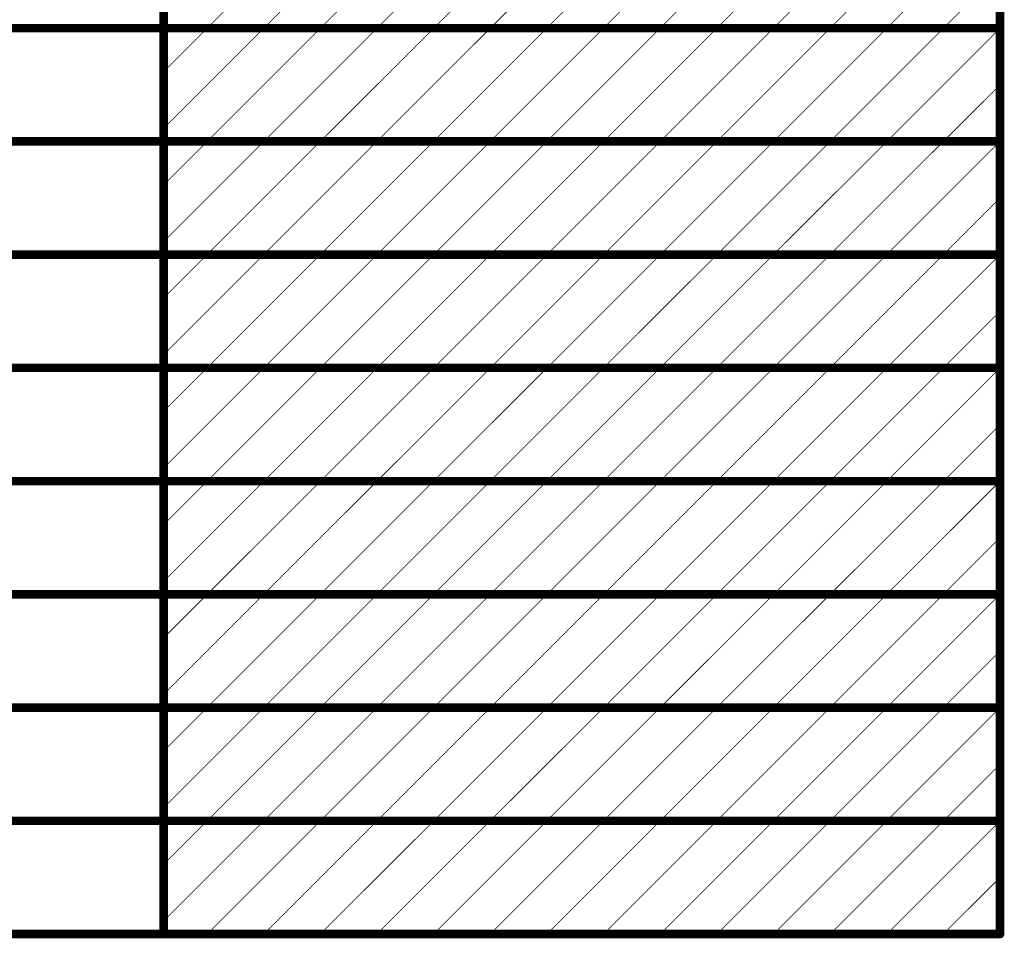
# Model space of a CAD drawing. Header units: millimetres. Extents: x 138 to 555, y 26 to 334.
# Tile 712 of 713: x 471 to 506, y 246 to 278. Entities that reach past the tile are written whole.
import ezdxf

# ---------------------------------------------------------------- set-up
doc = ezdxf.new("R2010")
doc.units = ezdxf.units.MM
doc.layers.add('DrillDrawing', color=1, linetype='Continuous')

msp = doc.modelspace()

# ---------------------------------------------------------------- linework, layer by layer
at = {"layer": 'DrillDrawing'}
for points, const_width in [([(475.942, 245.726), (475.942, 309.726)], 0.3), ([(505.479, 245.726), (505.479, 309.726)], 0.3), ([(477.479, 277.726), (481.479, 281.726)], 0.0254), ([(479.479, 277.726), (483.479, 281.726)], 0.0254), ([(481.479, 277.726), (485.479, 281.726)], 0.0254), ([(483.479, 277.726), (487.479, 281.726)], 0.0254), ([(485.479, 277.726), (489.479, 281.726)], 0.0254), ([(487.479, 277.726), (491.479, 281.726)], 0.0254), ([(489.479, 277.726), (493.479, 281.726)], 0.0254), ([(491.479, 277.726), (495.479, 281.726)], 0.0254), ([(493.479, 277.726), (497.479, 281.726)], 0.0254), ([(495.479, 277.726), (499.479, 281.726)], 0.0254), ([(497.479, 277.726), (501.479, 281.726)], 0.0254), ([(499.479, 277.726), (503.479, 281.726)], 0.0254), ([(501.479, 277.726), (505.479, 281.726)], 0.0254), ([(503.479, 277.726), (505.479, 279.726)], 0.0254), ([(459.782, 277.726), (475.942, 277.726)], 0.3), ([(475.942, 277.726), (505.479, 277.726)], 0.3), ([(475.942, 274.188), (479.479, 277.726)], 0.0254), ([(475.942, 276.188), (477.479, 277.726)], 0.0254), ([(477.479, 273.726), (481.479, 277.726)], 0.0254), ([(479.479, 273.726), (483.479, 277.726)], 0.0254), ([(481.479, 273.726), (485.479, 277.726)], 0.0254), ([(483.479, 273.726), (487.479, 277.726)], 0.0254), ([(485.479, 273.726), (489.479, 277.726)], 0.0254), ([(487.479, 273.726), (491.479, 277.726)], 0.0254), ([(489.479, 273.726), (493.479, 277.726)], 0.0254), ([(491.479, 273.726), (495.479, 277.726)], 0.0254), ([(493.479, 273.726), (497.479, 277.726)], 0.0254), ([(495.479, 273.726), (499.479, 277.726)], 0.0254), ([(497.479, 273.726), (501.479, 277.726)], 0.0254), ([(499.479, 273.726), (503.479, 277.726)], 0.0254), ([(501.479, 273.726), (505.479, 277.726)], 0.0254), ([(503.479, 273.726), (505.479, 275.726)], 0.0254), ([(459.782, 273.726), (475.942, 273.726)], 0.3), ([(475.942, 273.726), (505.479, 273.726)], 0.3), ([(475.942, 270.188), (479.479, 273.726)], 0.0254), ([(475.942, 272.188), (477.479, 273.726)], 0.0254), ([(477.479, 269.726), (481.479, 273.726)], 0.0254), ([(479.479, 269.726), (483.479, 273.726)], 0.0254), ([(481.479, 269.726), (485.479, 273.726)], 0.0254), ([(483.479, 269.726), (487.479, 273.726)], 0.0254), ([(485.479, 269.726), (489.479, 273.726)], 0.0254), ([(487.479, 269.726), (491.479, 273.726)], 0.0254), ([(489.479, 269.726), (493.479, 273.726)], 0.0254), ([(491.479, 269.726), (495.479, 273.726)], 0.0254), ([(493.479, 269.726), (497.479, 273.726)], 0.0254), ([(495.479, 269.726), (499.479, 273.726)], 0.0254), ([(497.479, 269.726), (501.479, 273.726)], 0.0254), ([(499.479, 269.726), (503.479, 273.726)], 0.0254), ([(501.479, 269.726), (505.479, 273.726)], 0.0254), ([(503.479, 269.726), (505.479, 271.726)], 0.0254), ([(459.782, 269.726), (475.942, 269.726)], 0.3), ([(475.942, 269.726), (505.479, 269.726)], 0.3), ([(475.942, 266.188), (479.479, 269.726)], 0.0254), ([(475.942, 268.188), (477.479, 269.726)], 0.0254), ([(477.479, 265.726), (481.479, 269.726)], 0.0254), ([(479.479, 265.726), (483.479, 269.726)], 0.0254), ([(481.479, 265.726), (485.479, 269.726)], 0.0254), ([(483.479, 265.726), (487.479, 269.726)], 0.0254), ([(485.479, 265.726), (489.479, 269.726)], 0.0254), ([(487.479, 265.726), (491.479, 269.726)], 0.0254), ([(489.479, 265.726), (493.479, 269.726)], 0.0254), ([(491.479, 265.726), (495.479, 269.726)], 0.0254), ([(493.479, 265.726), (497.479, 269.726)], 0.0254), ([(495.479, 265.726), (499.479, 269.726)], 0.0254), ([(497.479, 265.726), (501.479, 269.726)], 0.0254), ([(499.479, 265.726), (503.479, 269.726)], 0.0254), ([(501.479, 265.726), (505.479, 269.726)], 0.0254), ([(503.479, 265.726), (505.479, 267.726)], 0.0254), ([(459.782, 265.726), (475.942, 265.726)], 0.3), ([(475.942, 265.726), (505.479, 265.726)], 0.3), ([(475.942, 262.188), (479.479, 265.726)], 0.0254), ([(475.942, 264.188), (477.479, 265.726)], 0.0254), ([(477.479, 261.726), (481.479, 265.726)], 0.0254), ([(479.479, 261.726), (483.479, 265.726)], 0.0254), ([(481.479, 261.726), (485.479, 265.726)], 0.0254), ([(483.479, 261.726), (487.479, 265.726)], 0.0254), ([(485.479, 261.726), (489.479, 265.726)], 0.0254), ([(487.479, 261.726), (491.479, 265.726)], 0.0254), ([(489.479, 261.726), (493.479, 265.726)], 0.0254), ([(491.479, 261.726), (495.479, 265.726)], 0.0254), ([(493.479, 261.726), (497.479, 265.726)], 0.0254), ([(495.479, 261.726), (499.479, 265.726)], 0.0254), ([(497.479, 261.726), (501.479, 265.726)], 0.0254), ([(499.479, 261.726), (503.479, 265.726)], 0.0254), ([(501.479, 261.726), (505.479, 265.726)], 0.0254), ([(503.479, 261.726), (505.479, 263.726)], 0.0254), ([(459.782, 261.726), (475.942, 261.726)], 0.3), ([(475.942, 261.726), (505.479, 261.726)], 0.3), ([(475.942, 258.188), (479.479, 261.726)], 0.0254), ([(475.942, 260.188), (477.479, 261.726)], 0.0254), ([(477.479, 257.726), (481.479, 261.726)], 0.0254), ([(479.479, 257.726), (483.479, 261.726)], 0.0254), ([(481.479, 257.726), (485.479, 261.726)], 0.0254), ([(483.479, 257.726), (487.479, 261.726)], 0.0254), ([(485.479, 257.726), (489.479, 261.726)], 0.0254), ([(487.479, 257.726), (491.479, 261.726)], 0.0254), ([(489.479, 257.726), (493.479, 261.726)], 0.0254), ([(491.479, 257.726), (495.479, 261.726)], 0.0254), ([(493.479, 257.726), (497.479, 261.726)], 0.0254), ([(495.479, 257.726), (499.479, 261.726)], 0.0254), ([(497.479, 257.726), (501.479, 261.726)], 0.0254), ([(499.479, 257.726), (503.479, 261.726)], 0.0254), ([(501.479, 257.726), (505.479, 261.726)], 0.0254), ([(503.479, 257.726), (505.479, 259.726)], 0.0254), ([(459.782, 257.726), (475.942, 257.726)], 0.3), ([(475.942, 257.726), (505.479, 257.726)], 0.3), ([(475.942, 254.188), (479.479, 257.726)], 0.0254), ([(475.942, 256.188), (477.479, 257.726)], 0.0254), ([(477.479, 253.726), (481.479, 257.726)], 0.0254), ([(479.479, 253.726), (483.479, 257.726)], 0.0254), ([(481.479, 253.726), (485.479, 257.726)], 0.0254), ([(483.479, 253.726), (487.479, 257.726)], 0.0254), ([(485.479, 253.726), (489.479, 257.726)], 0.0254), ([(487.479, 253.726), (491.479, 257.726)], 0.0254), ([(489.479, 253.726), (493.479, 257.726)], 0.0254), ([(491.479, 253.726), (495.479, 257.726)], 0.0254), ([(493.479, 253.726), (497.479, 257.726)], 0.0254), ([(495.479, 253.726), (499.479, 257.726)], 0.0254), ([(497.479, 253.726), (501.479, 257.726)], 0.0254), ([(499.479, 253.726), (503.479, 257.726)], 0.0254), ([(501.479, 253.726), (505.479, 257.726)], 0.0254), ([(503.479, 253.726), (505.479, 255.726)], 0.0254), ([(459.782, 253.726), (475.942, 253.726)], 0.3), ([(475.942, 253.726), (505.479, 253.726)], 0.3), ([(475.942, 250.188), (479.479, 253.726)], 0.0254), ([(475.942, 252.188), (477.479, 253.726)], 0.0254), ([(477.479, 249.726), (481.479, 253.726)], 0.0254), ([(479.479, 249.726), (483.479, 253.726)], 0.0254), ([(481.479, 249.726), (485.479, 253.726)], 0.0254), ([(483.479, 249.726), (487.479, 253.726)], 0.0254), ([(485.479, 249.726), (489.479, 253.726)], 0.0254), ([(487.479, 249.726), (491.479, 253.726)], 0.0254), ([(489.479, 249.726), (493.479, 253.726)], 0.0254), ([(491.479, 249.726), (495.479, 253.726)], 0.0254), ([(493.479, 249.726), (497.479, 253.726)], 0.0254), ([(495.479, 249.726), (499.479, 253.726)], 0.0254), ([(497.479, 249.726), (501.479, 253.726)], 0.0254), ([(499.479, 249.726), (503.479, 253.726)], 0.0254), ([(501.479, 249.726), (505.479, 253.726)], 0.0254), ([(503.479, 249.726), (505.479, 251.726)], 0.0254), ([(459.782, 249.726), (475.942, 249.726)], 0.3), ([(475.942, 249.726), (505.479, 249.726)], 0.3), ([(475.942, 246.188), (479.479, 249.726)], 0.0254), ([(475.942, 248.188), (477.479, 249.726)], 0.0254), ([(477.479, 245.726), (481.479, 249.726)], 0.0254), ([(479.479, 245.726), (483.479, 249.726)], 0.0254), ([(481.479, 245.726), (485.479, 249.726)], 0.0254), ([(483.479, 245.726), (487.479, 249.726)], 0.0254), ([(485.479, 245.726), (489.479, 249.726)], 0.0254), ([(487.479, 245.726), (491.479, 249.726)], 0.0254), ([(489.479, 245.726), (493.479, 249.726)], 0.0254), ([(491.479, 245.726), (495.479, 249.726)], 0.0254), ([(493.479, 245.726), (497.479, 249.726)], 0.0254), ([(495.479, 245.726), (499.479, 249.726)], 0.0254), ([(497.479, 245.726), (501.479, 249.726)], 0.0254), ([(499.479, 245.726), (503.479, 249.726)], 0.0254), ([(501.479, 245.726), (505.479, 249.726)], 0.0254), ([(503.479, 245.726), (505.479, 247.726)], 0.0254), ([(459.782, 245.726), (475.942, 245.726)], 0.3), ([(475.942, 245.726), (505.479, 245.726)], 0.3)]:
    msp.add_lwpolyline(points, dxfattribs=dict(at, const_width=const_width))
for points, const_width in [([(475.867, 277.726, 1), (476.017, 277.726, 1)], 0.15), ([(475.867, 277.726, 1), (476.017, 277.726, 1)], 0.15), ([(505.404, 277.726, 1), (505.554, 277.726, 1)], 0.15), ([(477.473, 277.726, 1), (477.485, 277.726, 1)], 0.0127), ([(477.473, 277.726, 1), (477.485, 277.726, 1)], 0.0127), ([(479.473, 277.726, 1), (479.485, 277.726, 1)], 0.0127), ([(479.473, 277.726, 1), (479.485, 277.726, 1)], 0.0127), ([(481.473, 277.726, 1), (481.485, 277.726, 1)], 0.0127), ([(481.473, 277.726, 1), (481.485, 277.726, 1)], 0.0127), ([(483.473, 277.726, 1), (483.485, 277.726, 1)], 0.0127), ([(483.473, 277.726, 1), (483.485, 277.726, 1)], 0.0127), ([(485.473, 277.726, 1), (485.485, 277.726, 1)], 0.0127), ([(485.473, 277.726, 1), (485.485, 277.726, 1)], 0.0127), ([(487.473, 277.726, 1), (487.485, 277.726, 1)], 0.0127), ([(487.473, 277.726, 1), (487.485, 277.726, 1)], 0.0127), ([(489.473, 277.726, 1), (489.485, 277.726, 1)], 0.0127), ([(489.473, 277.726, 1), (489.485, 277.726, 1)], 0.0127), ([(491.473, 277.726, 1), (491.485, 277.726, 1)], 0.0127), ([(491.473, 277.726, 1), (491.485, 277.726, 1)], 0.0127), ([(493.473, 277.726, 1), (493.485, 277.726, 1)], 0.0127), ([(493.473, 277.726, 1), (493.485, 277.726, 1)], 0.0127), ([(495.473, 277.726, 1), (495.485, 277.726, 1)], 0.0127), ([(495.473, 277.726, 1), (495.485, 277.726, 1)], 0.0127), ([(497.473, 277.726, 1), (497.485, 277.726, 1)], 0.0127), ([(497.473, 277.726, 1), (497.485, 277.726, 1)], 0.0127), ([(499.473, 277.726, 1), (499.485, 277.726, 1)], 0.0127), ([(499.473, 277.726, 1), (499.485, 277.726, 1)], 0.0127), ([(501.473, 277.726, 1), (501.485, 277.726, 1)], 0.0127), ([(501.473, 277.726, 1), (501.485, 277.726, 1)], 0.0127), ([(503.473, 277.726, 1), (503.485, 277.726, 1)], 0.0127), ([(503.473, 277.726, 1), (503.485, 277.726, 1)], 0.0127), ([(505.473, 277.726, 1), (505.485, 277.726, 1)], 0.0127), ([(475.935, 276.188, 1), (475.948, 276.188, 1)], 0.0127), ([(505.473, 275.726, 1), (505.485, 275.726, 1)], 0.0127), ([(475.935, 274.188, 1), (475.948, 274.188, 1)], 0.0127), ([(475.867, 273.726, 1), (476.017, 273.726, 1)], 0.15), ([(475.867, 273.726, 1), (476.017, 273.726, 1)], 0.15), ([(477.473, 273.726, 1), (477.485, 273.726, 1)], 0.0127), ([(477.473, 273.726, 1), (477.485, 273.726, 1)], 0.0127), ([(479.473, 273.726, 1), (479.485, 273.726, 1)], 0.0127), ([(479.473, 273.726, 1), (479.485, 273.726, 1)], 0.0127), ([(481.473, 273.726, 1), (481.485, 273.726, 1)], 0.0127), ([(481.473, 273.726, 1), (481.485, 273.726, 1)], 0.0127), ([(483.473, 273.726, 1), (483.485, 273.726, 1)], 0.0127), ([(483.473, 273.726, 1), (483.485, 273.726, 1)], 0.0127), ([(485.473, 273.726, 1), (485.485, 273.726, 1)], 0.0127), ([(485.473, 273.726, 1), (485.485, 273.726, 1)], 0.0127), ([(487.473, 273.726, 1), (487.485, 273.726, 1)], 0.0127), ([(487.473, 273.726, 1), (487.485, 273.726, 1)], 0.0127), ([(489.473, 273.726, 1), (489.485, 273.726, 1)], 0.0127), ([(489.473, 273.726, 1), (489.485, 273.726, 1)], 0.0127), ([(491.473, 273.726, 1), (491.485, 273.726, 1)], 0.0127), ([(491.473, 273.726, 1), (491.485, 273.726, 1)], 0.0127), ([(493.473, 273.726, 1), (493.485, 273.726, 1)], 0.0127), ([(493.473, 273.726, 1), (493.485, 273.726, 1)], 0.0127), ([(495.473, 273.726, 1), (495.485, 273.726, 1)], 0.0127), ([(495.473, 273.726, 1), (495.485, 273.726, 1)], 0.0127), ([(497.473, 273.726, 1), (497.485, 273.726, 1)], 0.0127), ([(497.473, 273.726, 1), (497.485, 273.726, 1)], 0.0127), ([(499.473, 273.726, 1), (499.485, 273.726, 1)], 0.0127), ([(499.473, 273.726, 1), (499.485, 273.726, 1)], 0.0127), ([(501.473, 273.726, 1), (501.485, 273.726, 1)], 0.0127), ([(501.473, 273.726, 1), (501.485, 273.726, 1)], 0.0127), ([(503.473, 273.726, 1), (503.485, 273.726, 1)], 0.0127), ([(503.473, 273.726, 1), (503.485, 273.726, 1)], 0.0127), ([(505.404, 273.726, 1), (505.554, 273.726, 1)], 0.15), ([(505.473, 273.726, 1), (505.485, 273.726, 1)], 0.0127), ([(475.935, 272.188, 1), (475.948, 272.188, 1)], 0.0127), ([(505.473, 271.726, 1), (505.485, 271.726, 1)], 0.0127), ([(475.935, 270.188, 1), (475.948, 270.188, 1)], 0.0127), ([(475.867, 269.726, 1), (476.017, 269.726, 1)], 0.15), ([(475.867, 269.726, 1), (476.017, 269.726, 1)], 0.15), ([(505.404, 269.726, 1), (505.554, 269.726, 1)], 0.15), ([(477.473, 269.726, 1), (477.485, 269.726, 1)], 0.0127), ([(477.473, 269.726, 1), (477.485, 269.726, 1)], 0.0127), ([(479.473, 269.726, 1), (479.485, 269.726, 1)], 0.0127), ([(479.473, 269.726, 1), (479.485, 269.726, 1)], 0.0127), ([(481.473, 269.726, 1), (481.485, 269.726, 1)], 0.0127), ([(481.473, 269.726, 1), (481.485, 269.726, 1)], 0.0127), ([(483.473, 269.726, 1), (483.485, 269.726, 1)], 0.0127), ([(483.473, 269.726, 1), (483.485, 269.726, 1)], 0.0127), ([(485.473, 269.726, 1), (485.485, 269.726, 1)], 0.0127), ([(485.473, 269.726, 1), (485.485, 269.726, 1)], 0.0127), ([(487.473, 269.726, 1), (487.485, 269.726, 1)], 0.0127), ([(487.473, 269.726, 1), (487.485, 269.726, 1)], 0.0127), ([(489.473, 269.726, 1), (489.485, 269.726, 1)], 0.0127), ([(489.473, 269.726, 1), (489.485, 269.726, 1)], 0.0127), ([(491.473, 269.726, 1), (491.485, 269.726, 1)], 0.0127), ([(491.473, 269.726, 1), (491.485, 269.726, 1)], 0.0127), ([(493.473, 269.726, 1), (493.485, 269.726, 1)], 0.0127), ([(493.473, 269.726, 1), (493.485, 269.726, 1)], 0.0127), ([(495.473, 269.726, 1), (495.485, 269.726, 1)], 0.0127), ([(495.473, 269.726, 1), (495.485, 269.726, 1)], 0.0127), ([(497.473, 269.726, 1), (497.485, 269.726, 1)], 0.0127), ([(497.473, 269.726, 1), (497.485, 269.726, 1)], 0.0127), ([(499.473, 269.726, 1), (499.485, 269.726, 1)], 0.0127), ([(499.473, 269.726, 1), (499.485, 269.726, 1)], 0.0127), ([(501.473, 269.726, 1), (501.485, 269.726, 1)], 0.0127), ([(501.473, 269.726, 1), (501.485, 269.726, 1)], 0.0127), ([(503.473, 269.726, 1), (503.485, 269.726, 1)], 0.0127), ([(503.473, 269.726, 1), (503.485, 269.726, 1)], 0.0127), ([(505.473, 269.726, 1), (505.485, 269.726, 1)], 0.0127), ([(475.935, 268.188, 1), (475.948, 268.188, 1)], 0.0127), ([(505.473, 267.726, 1), (505.485, 267.726, 1)], 0.0127), ([(475.935, 266.188, 1), (475.948, 266.188, 1)], 0.0127), ([(475.867, 265.726, 1), (476.017, 265.726, 1)], 0.15), ([(475.867, 265.726, 1), (476.017, 265.726, 1)], 0.15), ([(477.473, 265.726, 1), (477.485, 265.726, 1)], 0.0127), ([(477.473, 265.726, 1), (477.485, 265.726, 1)], 0.0127), ([(479.473, 265.726, 1), (479.485, 265.726, 1)], 0.0127), ([(479.473, 265.726, 1), (479.485, 265.726, 1)], 0.0127), ([(481.473, 265.726, 1), (481.485, 265.726, 1)], 0.0127), ([(481.473, 265.726, 1), (481.485, 265.726, 1)], 0.0127), ([(483.473, 265.726, 1), (483.485, 265.726, 1)], 0.0127), ([(483.473, 265.726, 1), (483.485, 265.726, 1)], 0.0127), ([(485.473, 265.726, 1), (485.485, 265.726, 1)], 0.0127), ([(485.473, 265.726, 1), (485.485, 265.726, 1)], 0.0127), ([(487.473, 265.726, 1), (487.485, 265.726, 1)], 0.0127), ([(487.473, 265.726, 1), (487.485, 265.726, 1)], 0.0127), ([(489.473, 265.726, 1), (489.485, 265.726, 1)], 0.0127), ([(489.473, 265.726, 1), (489.485, 265.726, 1)], 0.0127), ([(491.473, 265.726, 1), (491.485, 265.726, 1)], 0.0127), ([(491.473, 265.726, 1), (491.485, 265.726, 1)], 0.0127), ([(493.473, 265.726, 1), (493.485, 265.726, 1)], 0.0127), ([(493.473, 265.726, 1), (493.485, 265.726, 1)], 0.0127), ([(495.473, 265.726, 1), (495.485, 265.726, 1)], 0.0127), ([(495.473, 265.726, 1), (495.485, 265.726, 1)], 0.0127), ([(497.473, 265.726, 1), (497.485, 265.726, 1)], 0.0127), ([(497.473, 265.726, 1), (497.485, 265.726, 1)], 0.0127), ([(499.473, 265.726, 1), (499.485, 265.726, 1)], 0.0127), ([(499.473, 265.726, 1), (499.485, 265.726, 1)], 0.0127), ([(501.473, 265.726, 1), (501.485, 265.726, 1)], 0.0127), ([(501.473, 265.726, 1), (501.485, 265.726, 1)], 0.0127), ([(503.473, 265.726, 1), (503.485, 265.726, 1)], 0.0127), ([(503.473, 265.726, 1), (503.485, 265.726, 1)], 0.0127), ([(505.404, 265.726, 1), (505.554, 265.726, 1)], 0.15), ([(505.473, 265.726, 1), (505.485, 265.726, 1)], 0.0127), ([(475.935, 264.188, 1), (475.948, 264.188, 1)], 0.0127), ([(505.473, 263.726, 1), (505.485, 263.726, 1)], 0.0127), ([(475.935, 262.188, 1), (475.948, 262.188, 1)], 0.0127), ([(475.867, 261.726, 1), (476.017, 261.726, 1)], 0.15), ([(475.867, 261.726, 1), (476.017, 261.726, 1)], 0.15), ([(505.404, 261.726, 1), (505.554, 261.726, 1)], 0.15), ([(477.473, 261.726, 1), (477.485, 261.726, 1)], 0.0127), ([(477.473, 261.726, 1), (477.485, 261.726, 1)], 0.0127), ([(479.473, 261.726, 1), (479.485, 261.726, 1)], 0.0127), ([(479.473, 261.726, 1), (479.485, 261.726, 1)], 0.0127), ([(481.473, 261.726, 1), (481.485, 261.726, 1)], 0.0127), ([(481.473, 261.726, 1), (481.485, 261.726, 1)], 0.0127), ([(483.473, 261.726, 1), (483.485, 261.726, 1)], 0.0127), ([(483.473, 261.726, 1), (483.485, 261.726, 1)], 0.0127), ([(485.473, 261.726, 1), (485.485, 261.726, 1)], 0.0127), ([(485.473, 261.726, 1), (485.485, 261.726, 1)], 0.0127), ([(487.473, 261.726, 1), (487.485, 261.726, 1)], 0.0127), ([(487.473, 261.726, 1), (487.485, 261.726, 1)], 0.0127), ([(489.473, 261.726, 1), (489.485, 261.726, 1)], 0.0127), ([(489.473, 261.726, 1), (489.485, 261.726, 1)], 0.0127), ([(491.473, 261.726, 1), (491.485, 261.726, 1)], 0.0127), ([(491.473, 261.726, 1), (491.485, 261.726, 1)], 0.0127), ([(493.473, 261.726, 1), (493.485, 261.726, 1)], 0.0127), ([(493.473, 261.726, 1), (493.485, 261.726, 1)], 0.0127), ([(495.473, 261.726, 1), (495.485, 261.726, 1)], 0.0127), ([(495.473, 261.726, 1), (495.485, 261.726, 1)], 0.0127), ([(497.473, 261.726, 1), (497.485, 261.726, 1)], 0.0127), ([(497.473, 261.726, 1), (497.485, 261.726, 1)], 0.0127), ([(499.473, 261.726, 1), (499.485, 261.726, 1)], 0.0127), ([(499.473, 261.726, 1), (499.485, 261.726, 1)], 0.0127), ([(501.473, 261.726, 1), (501.485, 261.726, 1)], 0.0127), ([(501.473, 261.726, 1), (501.485, 261.726, 1)], 0.0127), ([(503.473, 261.726, 1), (503.485, 261.726, 1)], 0.0127), ([(503.473, 261.726, 1), (503.485, 261.726, 1)], 0.0127), ([(505.473, 261.726, 1), (505.485, 261.726, 1)], 0.0127), ([(475.935, 260.188, 1), (475.948, 260.188, 1)], 0.0127), ([(505.473, 259.726, 1), (505.485, 259.726, 1)], 0.0127), ([(475.935, 258.188, 1), (475.948, 258.188, 1)], 0.0127), ([(475.867, 257.726, 1), (476.017, 257.726, 1)], 0.15), ([(475.867, 257.726, 1), (476.017, 257.726, 1)], 0.15), ([(477.473, 257.726, 1), (477.485, 257.726, 1)], 0.0127), ([(477.473, 257.726, 1), (477.485, 257.726, 1)], 0.0127), ([(479.473, 257.726, 1), (479.485, 257.726, 1)], 0.0127), ([(479.473, 257.726, 1), (479.485, 257.726, 1)], 0.0127), ([(481.473, 257.726, 1), (481.485, 257.726, 1)], 0.0127), ([(481.473, 257.726, 1), (481.485, 257.726, 1)], 0.0127), ([(483.473, 257.726, 1), (483.485, 257.726, 1)], 0.0127), ([(483.473, 257.726, 1), (483.485, 257.726, 1)], 0.0127), ([(485.473, 257.726, 1), (485.485, 257.726, 1)], 0.0127), ([(485.473, 257.726, 1), (485.485, 257.726, 1)], 0.0127), ([(487.473, 257.726, 1), (487.485, 257.726, 1)], 0.0127), ([(487.473, 257.726, 1), (487.485, 257.726, 1)], 0.0127), ([(489.473, 257.726, 1), (489.485, 257.726, 1)], 0.0127), ([(489.473, 257.726, 1), (489.485, 257.726, 1)], 0.0127), ([(491.473, 257.726, 1), (491.485, 257.726, 1)], 0.0127), ([(491.473, 257.726, 1), (491.485, 257.726, 1)], 0.0127), ([(493.473, 257.726, 1), (493.485, 257.726, 1)], 0.0127), ([(493.473, 257.726, 1), (493.485, 257.726, 1)], 0.0127), ([(495.473, 257.726, 1), (495.485, 257.726, 1)], 0.0127), ([(495.473, 257.726, 1), (495.485, 257.726, 1)], 0.0127), ([(497.473, 257.726, 1), (497.485, 257.726, 1)], 0.0127), ([(497.473, 257.726, 1), (497.485, 257.726, 1)], 0.0127), ([(499.473, 257.726, 1), (499.485, 257.726, 1)], 0.0127), ([(499.473, 257.726, 1), (499.485, 257.726, 1)], 0.0127), ([(501.473, 257.726, 1), (501.485, 257.726, 1)], 0.0127), ([(501.473, 257.726, 1), (501.485, 257.726, 1)], 0.0127), ([(503.473, 257.726, 1), (503.485, 257.726, 1)], 0.0127), ([(503.473, 257.726, 1), (503.485, 257.726, 1)], 0.0127), ([(505.404, 257.726, 1), (505.554, 257.726, 1)], 0.15), ([(505.473, 257.726, 1), (505.485, 257.726, 1)], 0.0127), ([(475.935, 256.188, 1), (475.948, 256.188, 1)], 0.0127), ([(505.473, 255.726, 1), (505.485, 255.726, 1)], 0.0127), ([(475.935, 254.188, 1), (475.948, 254.188, 1)], 0.0127), ([(475.867, 253.726, 1), (476.017, 253.726, 1)], 0.15), ([(475.867, 253.726, 1), (476.017, 253.726, 1)], 0.15), ([(505.404, 253.726, 1), (505.554, 253.726, 1)], 0.15), ([(477.473, 253.726, 1), (477.485, 253.726, 1)], 0.0127), ([(477.473, 253.726, 1), (477.485, 253.726, 1)], 0.0127), ([(479.473, 253.726, 1), (479.485, 253.726, 1)], 0.0127), ([(479.473, 253.726, 1), (479.485, 253.726, 1)], 0.0127), ([(481.473, 253.726, 1), (481.485, 253.726, 1)], 0.0127), ([(481.473, 253.726, 1), (481.485, 253.726, 1)], 0.0127), ([(483.473, 253.726, 1), (483.485, 253.726, 1)], 0.0127), ([(483.473, 253.726, 1), (483.485, 253.726, 1)], 0.0127), ([(485.473, 253.726, 1), (485.485, 253.726, 1)], 0.0127), ([(485.473, 253.726, 1), (485.485, 253.726, 1)], 0.0127), ([(487.473, 253.726, 1), (487.485, 253.726, 1)], 0.0127), ([(487.473, 253.726, 1), (487.485, 253.726, 1)], 0.0127), ([(489.473, 253.726, 1), (489.485, 253.726, 1)], 0.0127), ([(489.473, 253.726, 1), (489.485, 253.726, 1)], 0.0127), ([(491.473, 253.726, 1), (491.485, 253.726, 1)], 0.0127), ([(491.473, 253.726, 1), (491.485, 253.726, 1)], 0.0127), ([(493.473, 253.726, 1), (493.485, 253.726, 1)], 0.0127), ([(493.473, 253.726, 1), (493.485, 253.726, 1)], 0.0127), ([(495.473, 253.726, 1), (495.485, 253.726, 1)], 0.0127), ([(495.473, 253.726, 1), (495.485, 253.726, 1)], 0.0127), ([(497.473, 253.726, 1), (497.485, 253.726, 1)], 0.0127), ([(497.473, 253.726, 1), (497.485, 253.726, 1)], 0.0127), ([(499.473, 253.726, 1), (499.485, 253.726, 1)], 0.0127), ([(499.473, 253.726, 1), (499.485, 253.726, 1)], 0.0127), ([(501.473, 253.726, 1), (501.485, 253.726, 1)], 0.0127), ([(501.473, 253.726, 1), (501.485, 253.726, 1)], 0.0127), ([(503.473, 253.726, 1), (503.485, 253.726, 1)], 0.0127), ([(503.473, 253.726, 1), (503.485, 253.726, 1)], 0.0127), ([(505.473, 253.726, 1), (505.485, 253.726, 1)], 0.0127), ([(475.935, 252.188, 1), (475.948, 252.188, 1)], 0.0127), ([(505.473, 251.726, 1), (505.485, 251.726, 1)], 0.0127), ([(475.935, 250.188, 1), (475.948, 250.188, 1)], 0.0127), ([(475.867, 249.726, 1), (476.017, 249.726, 1)], 0.15), ([(475.867, 249.726, 1), (476.017, 249.726, 1)], 0.15), ([(477.473, 249.726, 1), (477.485, 249.726, 1)], 0.0127), ([(477.473, 249.726, 1), (477.485, 249.726, 1)], 0.0127), ([(479.473, 249.726, 1), (479.485, 249.726, 1)], 0.0127), ([(479.473, 249.726, 1), (479.485, 249.726, 1)], 0.0127), ([(481.473, 249.726, 1), (481.485, 249.726, 1)], 0.0127), ([(481.473, 249.726, 1), (481.485, 249.726, 1)], 0.0127), ([(483.473, 249.726, 1), (483.485, 249.726, 1)], 0.0127), ([(483.473, 249.726, 1), (483.485, 249.726, 1)], 0.0127), ([(485.473, 249.726, 1), (485.485, 249.726, 1)], 0.0127), ([(485.473, 249.726, 1), (485.485, 249.726, 1)], 0.0127), ([(487.473, 249.726, 1), (487.485, 249.726, 1)], 0.0127), ([(487.473, 249.726, 1), (487.485, 249.726, 1)], 0.0127), ([(489.473, 249.726, 1), (489.485, 249.726, 1)], 0.0127), ([(489.473, 249.726, 1), (489.485, 249.726, 1)], 0.0127), ([(491.473, 249.726, 1), (491.485, 249.726, 1)], 0.0127), ([(491.473, 249.726, 1), (491.485, 249.726, 1)], 0.0127), ([(493.473, 249.726, 1), (493.485, 249.726, 1)], 0.0127), ([(493.473, 249.726, 1), (493.485, 249.726, 1)], 0.0127), ([(495.473, 249.726, 1), (495.485, 249.726, 1)], 0.0127), ([(495.473, 249.726, 1), (495.485, 249.726, 1)], 0.0127), ([(497.473, 249.726, 1), (497.485, 249.726, 1)], 0.0127), ([(497.473, 249.726, 1), (497.485, 249.726, 1)], 0.0127), ([(499.473, 249.726, 1), (499.485, 249.726, 1)], 0.0127), ([(499.473, 249.726, 1), (499.485, 249.726, 1)], 0.0127), ([(501.473, 249.726, 1), (501.485, 249.726, 1)], 0.0127), ([(501.473, 249.726, 1), (501.485, 249.726, 1)], 0.0127), ([(503.473, 249.726, 1), (503.485, 249.726, 1)], 0.0127), ([(503.473, 249.726, 1), (503.485, 249.726, 1)], 0.0127), ([(505.404, 249.726, 1), (505.554, 249.726, 1)], 0.15), ([(505.473, 249.726, 1), (505.485, 249.726, 1)], 0.0127), ([(475.935, 248.188, 1), (475.948, 248.188, 1)], 0.0127), ([(505.473, 247.726, 1), (505.485, 247.726, 1)], 0.0127), ([(475.935, 246.188, 1), (475.948, 246.188, 1)], 0.0127), ([(475.867, 245.726, 1), (476.017, 245.726, 1)], 0.15), ([(475.867, 245.726, 1), (476.017, 245.726, 1)], 0.15), ([(475.867, 245.726, 1), (476.017, 245.726, 1)], 0.15), ([(505.404, 245.726, 1), (505.554, 245.726, 1)], 0.15), ([(505.404, 245.726, 1), (505.554, 245.726, 1)], 0.15), ([(477.473, 245.726, 1), (477.485, 245.726, 1)], 0.0127), ([(479.473, 245.726, 1), (479.485, 245.726, 1)], 0.0127), ([(481.473, 245.726, 1), (481.485, 245.726, 1)], 0.0127), ([(483.473, 245.726, 1), (483.485, 245.726, 1)], 0.0127), ([(485.473, 245.726, 1), (485.485, 245.726, 1)], 0.0127), ([(487.473, 245.726, 1), (487.485, 245.726, 1)], 0.0127), ([(489.473, 245.726, 1), (489.485, 245.726, 1)], 0.0127), ([(491.473, 245.726, 1), (491.485, 245.726, 1)], 0.0127), ([(493.473, 245.726, 1), (493.485, 245.726, 1)], 0.0127), ([(495.473, 245.726, 1), (495.485, 245.726, 1)], 0.0127), ([(497.473, 245.726, 1), (497.485, 245.726, 1)], 0.0127), ([(499.473, 245.726, 1), (499.485, 245.726, 1)], 0.0127), ([(501.473, 245.726, 1), (501.485, 245.726, 1)], 0.0127), ([(503.473, 245.726, 1), (503.485, 245.726, 1)], 0.0127)]:
    msp.add_lwpolyline(points, format="xyb", close=True, dxfattribs=dict(at, const_width=const_width))

doc.saveas('drawing.dxf')
